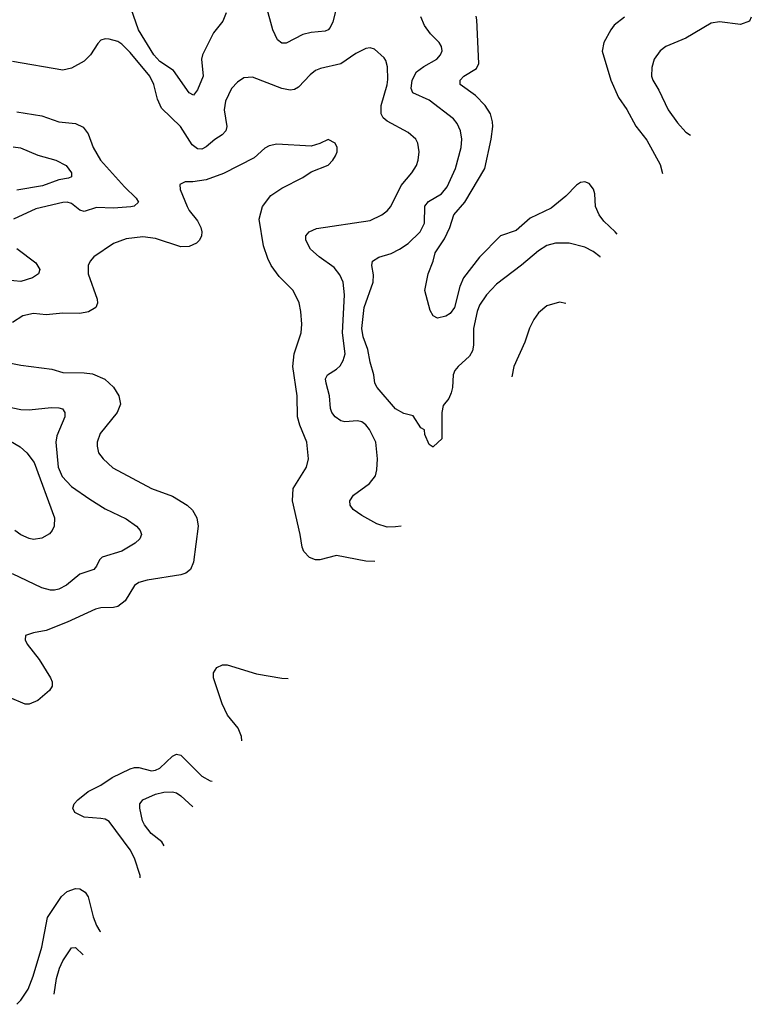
# Model space of a CAD drawing. Header units: inches. Extents: x 1834610 to 2027685, y 642842 to 774116.
# Tile 405 of 632: x 2014224 to 2017701, y 652518 to 657198. Entities that reach past the tile are written whole.
import ezdxf

# ---------------------------------------------------------------- set-up
doc = ezdxf.new("R2010")
doc.units = ezdxf.units.IN
doc.header["$MEASUREMENT"] = 0
doc.layers.add('C0615', color=7, linetype='Continuous')

msp = doc.modelspace()

# ---------------------------------------------------------------- linework, layer by layer
at = {"layer": 'C0615', "color": 5}
for points, elevation in [([(2015727.7, 657250), (2015712.9, 657187.1), (2015700.2, 657159.8), (2015690.8, 657149.2), (2015676.1, 657143.9), (2015610, 657137), (2015570, 657127), (2015490, 657086.2), (2015470, 657085.4), (2015450, 657101.3), (2015426.6, 657150), (2015395.3, 657264.7)], 340), ([(2015205.3, 657230), (2015189, 657190), (2015145.5, 657134.5), (2015092.9, 657030), (2015088.9, 657010), (2015095.5, 656930), (2015070, 656863.6), (2015050, 656839.5), (2015030, 656849.4), (2014955.4, 656955.4), (2014890, 656999.6), (2014862, 657030), (2014788.6, 657150), (2014753.4, 657250)], 340), ([(2016983.5, 656068.6), (2016982.6, 656070), (2016950, 656096.4), (2016910, 656116.9), (2016835.8, 656135.8), (2016770, 656135.6), (2016730, 656125.1), (2016690, 656099.7), (2016608.7, 656031.3), (2016490, 655941), (2016443.2, 655890), (2016410, 655841.3), (2016397.7, 655810), (2016381.1, 655730), (2016380.7, 655650), (2016376.3, 655623.8), (2016361.6, 655598.4), (2016308.1, 655550), (2016292.2, 655530), (2016284.7, 655510), (2016281.5, 655450), (2016275.5, 655424.5), (2016263.4, 655396.6), (2016236.9, 655363.1), (2016230.8, 655330), (2016230, 655206), (2016191.1, 655168.9), (2016190, 655166), (2016170, 655178), (2016150, 655226), (2016148.4, 655248.4), (2016130, 655258), (2016094.6, 655314.6), (2016050, 655326.3), (2016010, 655348.6), (2015922.4, 655450), (2015912.8, 655470), (2015907.4, 655510), (2015889.8, 655569.9), (2015878.9, 655630), (2015856.3, 655690), (2015849.9, 655730), (2015861.2, 655830), (2015903.4, 655950), (2015905.5, 655985.5), (2015897.2, 656030), (2015901.3, 656050), (2015930.7, 656069.3), (2015990, 656086.3), (2016030, 656106.4), (2016070, 656134.5), (2016128.1, 656190), (2016148.7, 656231.3), (2016149.4, 656310.6), (2016166.5, 656333.5), (2016228.7, 656370), (2016256.1, 656403.9), (2016295.4, 656490), (2016322.4, 656590), (2016325.4, 656630), (2016319.4, 656670), (2016304, 656704), (2016286.6, 656726.6), (2016170, 656815.2), (2016092.8, 656850), (2016084.2, 656870), (2016089.2, 656910), (2016110.8, 656949.2), (2016144.7, 656975.3), (2016206.9, 657010), (2016224, 657030), (2016231.3, 657050), (2016229.7, 657070), (2016218, 657090), (2016176.9, 657130), (2016148.3, 657170), (2016130.8, 657210.8)], 340), ([(2017064.5, 656178), (2017054.5, 656190), (2017000.5, 656240.5), (2016977.9, 656270), (2016960.5, 656310), (2016957.9, 656370), (2016951.7, 656391.7), (2016930, 656418.3), (2016910, 656426.9), (2016890, 656423.5), (2016870, 656411.2), (2016820.6, 656359.4), (2016750, 656301.4), (2016650, 656253.7), (2016583.9, 656196.1), (2016509.3, 656170.7), (2016410, 656068.7), (2016333.1, 655970), (2016315.4, 655930), (2016291, 655829), (2016270, 655800.5), (2016250, 655788), (2016210, 655779.3), (2016189.4, 655789.4), (2016175.8, 655815.8), (2016149.7, 655910), (2016165.4, 655990), (2016189.7, 656050), (2016199.4, 656090), (2016243.3, 656156.7), (2016268.7, 656210), (2016288.2, 656270), (2016339.4, 656330), (2016434.7, 656490), (2016465, 656630), (2016472.7, 656690), (2016471.7, 656711.7), (2016461, 656750), (2016436, 656790), (2016390, 656837.3), (2016317.4, 656890), (2016317.2, 656910), (2016335.6, 656930), (2016394.8, 656965.2), (2016406.6, 656990), (2016396.8, 657196.8), (2016393.8, 657213.8)], 320), ([(2017098.7, 657210), (2017050, 657171.1), (2017033.1, 657150), (2017000.3, 657090), (2016992.4, 657047.6), (2017033.5, 656910), (2017070, 656827.2), (2017110.1, 656770.1), (2017152.1, 656692.1), (2017205.5, 656625.5), (2017268.8, 656508.8), (2017278.8, 656467.2)], 320), ([(2017701.3, 657210), (2017693.4, 657190), (2017650, 657175.1), (2017550, 657188), (2017510, 657180.5), (2017390.5, 657110), (2017295.5, 657070), (2017268.6, 657050), (2017240.3, 657010), (2017227.9, 656970), (2017227.6, 656930), (2017233.4, 656910), (2017262.2, 656862.2), (2017306, 656770), (2017350, 656707.4), (2017390, 656662.3), (2017413, 656648.4)], 340), ([(2016036.9, 654791), (2016010, 654786.5), (2015970, 654786.3), (2015921.3, 654801.3), (2015850, 654840.3), (2015809.6, 654870), (2015795.1, 654890), (2015793.3, 654910), (2015810, 654938.4), (2015887.2, 654992.8), (2015915.1, 655030), (2015921.7, 655058.3), (2015924.7, 655110), (2015916.4, 655190), (2015886.9, 655250), (2015870, 655271.2), (2015850, 655285.7), (2015830, 655290.7), (2015770, 655286.2), (2015750, 655290.8), (2015723.1, 655310), (2015708.1, 655330), (2015701, 655350), (2015697, 655410), (2015680.2, 655470), (2015677.8, 655490), (2015687.1, 655510), (2015730, 655536.5), (2015747.4, 655552.6), (2015762, 655578), (2015770.5, 655609.5), (2015758.6, 655710), (2015767.4, 655890), (2015761.4, 655950), (2015745.2, 655985.2), (2015719.6, 656019.5), (2015646.9, 656070), (2015606.6, 656106.6), (2015584.7, 656150), (2015584.7, 656170), (2015599.6, 656190), (2015635.1, 656204.9), (2015890, 656243.6), (2015945.1, 656270), (2015970.7, 656289.3), (2015988.1, 656310), (2016038, 656410), (2016088.3, 656470), (2016110, 656504.9), (2016118, 656530), (2016122.2, 656570), (2016116.4, 656610), (2016106.6, 656630), (2016070, 656662.2), (2015970, 656714.6), (2015951.1, 656731.1), (2015942.4, 656750), (2015942.4, 656790), (2015970, 656887.7), (2015973.1, 656913.1), (2015973, 656973), (2015964.5, 657004.5), (2015956.3, 657016.3), (2015910, 657057.6), (2015890, 657063.6), (2015870, 657061.3), (2015822.3, 657037.7), (2015750, 656988.6), (2015654.2, 656965.8), (2015630, 656955.6), (2015604.1, 656935.8), (2015550, 656877.4), (2015530, 656865.8), (2015510, 656862.3), (2015470, 656870.8), (2015330, 656924), (2015290, 656921.1), (2015259.1, 656900.9), (2015231.6, 656870), (2015202.2, 656810), (2015195.4, 656770), (2015209.3, 656690.7), (2015204.5, 656670), (2015186.5, 656650), (2015151.6, 656628.4), (2015110, 656593.6), (2015090, 656582.9), (2015070, 656583.2), (2015043.6, 656603.6), (2014989, 656690), (2014897.7, 656777.7), (2014879.9, 656819.9), (2014861.3, 656890), (2014842, 656930), (2014750, 657041.6), (2014710, 657081.2), (2014690, 657094.4), (2014650, 657105.8), (2014630, 657106), (2014610, 657099.7), (2014595.1, 657084.9), (2014560.2, 657030), (2014530, 657000.7), (2014470, 656967.8), (2014430, 656958.3), (2014190, 656999.1)], 360), ([(2014210, 656759.6), (2014330, 656740.2), (2014410, 656711.5), (2014490, 656704), (2014526.7, 656686.7), (2014550, 656654.9), (2014573.8, 656590), (2014607.6, 656530), (2014722.7, 656402.7), (2014778.3, 656350), (2014788.4, 656330), (2014768, 656312), (2014751.7, 656308.3), (2014670, 656301.9), (2014590, 656305.7), (2014530, 656286), (2014510, 656291.7), (2014470, 656323.4), (2014450, 656329.8), (2014430, 656329.2), (2014300.7, 656299.2), (2014194.9, 656250)], 360), ([(2015912.3, 654622.8), (2015870, 654623.8), (2015730, 654651), (2015650, 654629.8), (2015630, 654629.7), (2015601.6, 654641.6), (2015575.4, 654670), (2015566.4, 654690), (2015557.1, 654750), (2015521, 654910), (2015524.4, 654970), (2015587.6, 655070), (2015597.4, 655110), (2015588.5, 655190), (2015555.5, 655270), (2015544.6, 655310), (2015542.2, 655410), (2015522.5, 655550), (2015528.8, 655610), (2015561.7, 655710), (2015565.4, 655750), (2015560.5, 655810), (2015552.1, 655852.1), (2015523.5, 655910), (2015457.7, 655977.7), (2015419.7, 656030), (2015403.3, 656063.3), (2015383.3, 656123.3), (2015362.7, 656250), (2015377.7, 656310), (2015418.2, 656361.8), (2015470, 656397.6), (2015570, 656447.7), (2015610, 656474), (2015690, 656506.8), (2015713.2, 656530), (2015725.2, 656550), (2015733.2, 656570), (2015733.2, 656590), (2015724, 656610), (2015690, 656629), (2015650, 656609.2), (2015610, 656596), (2015446.8, 656606.8), (2015410, 656598.4), (2015390, 656586.6), (2015339.4, 656540.6), (2015193.2, 656466.8), (2015110, 656437.1), (2015046.6, 656426.6), (2015010, 656426.6), (2014985.5, 656414.5), (2014986.4, 656390), (2015019.5, 656310), (2015030.4, 656290), (2015070, 656242.4), (2015084.9, 656210), (2015090.2, 656190), (2015088.6, 656170), (2015079.3, 656150), (2015064.4, 656135.6), (2015030, 656119.8), (2014990, 656117.7), (2014870, 656158.2), (2014810, 656165.8), (2014730, 656155.8), (2014670, 656134.5), (2014577, 656070), (2014559.5, 656050), (2014550.3, 656030), (2014550.2, 655990), (2014593.1, 655870), (2014593.7, 655850), (2014586, 655830), (2014551.2, 655808.8), (2014510, 655800.9), (2014430, 655802.2), (2014350, 655794.7), (2014290, 655800.4), (2014238.8, 655790), (2014190, 655758.4)], 380), ([(2014193.2, 656593.3), (2014228.4, 656588.4), (2014310, 656553.8), (2014396.4, 656530), (2014445.3, 656505.3), (2014470.3, 656469.7), (2014470.3, 656450), (2014455.8, 656444.2), (2014410, 656437), (2014332.3, 656407.7), (2014210, 656386.9)], 340), ([(2014210.3, 656110), (2014301.3, 656041.3), (2014319.5, 656010), (2014314.4, 655990), (2014285.5, 655970), (2014230, 655952.7), (2014094.3, 655965.7)], 360), ([(2016819.9, 655847.9), (2016790, 655855.1), (2016730, 655836.9), (2016690, 655803.7), (2016667.7, 655772.3), (2016647.8, 655732.2), (2016624.9, 655664.9), (2016572.4, 655550), (2016562.7, 655500.7)], 360), ([(2014158, 655570), (2014230, 655555.6), (2014376.3, 655536.3), (2014430, 655520.9), (2014530, 655519.6), (2014570, 655513.6), (2014629.4, 655489.4), (2014670, 655450.3), (2014696.2, 655410), (2014703.2, 655370), (2014687.8, 655330), (2014606.5, 655230), (2014593.1, 655190), (2014591.7, 655170), (2014599.4, 655139.4), (2014620.4, 655110), (2014666.8, 655066.8), (2014850, 654968.9), (2014950, 654933.1), (2015019.5, 654890), (2015045.6, 654865.6), (2015066, 654830), (2015073.2, 654790), (2015050, 654619), (2015035.4, 654584.6), (2015013.5, 654566.5), (2014990, 654558.4), (2014830, 654533.5), (2014790, 654522), (2014770, 654508), (2014724.9, 654435.1), (2014690, 654409), (2014670, 654403.4), (2014610, 654401.6), (2014584.3, 654395.7), (2014450, 654334.2), (2014350, 654294.3), (2014290, 654282.9), (2014252, 654270), (2014250.7, 654250), (2014259.3, 654230), (2014317.1, 654157.1), (2014370.3, 654070), (2014378.3, 654050), (2014378.8, 654030), (2014366.7, 654010), (2014310, 653961.5), (2014270, 653943.8), (2014250, 653943.8), (2014176.3, 653976.3)], 380), ([(2013950, 655403.2), (2014230, 655344.3), (2014270, 655343.8), (2014374.5, 655354.5), (2014410, 655353.4), (2014427.8, 655347.8), (2014438.8, 655330), (2014439.2, 655310), (2014401.1, 655219), (2014395.7, 655190), (2014407.9, 655070), (2014425.7, 655025.7), (2014470, 654979), (2014557.9, 654917.9), (2014630, 654872.2), (2014730, 654824.7), (2014779.5, 654790), (2014796.4, 654770), (2014802.4, 654750), (2014795.5, 654730), (2014772.4, 654710), (2014710, 654670.7), (2014617, 654643.1), (2014604, 654630), (2014590, 654599.5), (2014576.1, 654583.9), (2014510, 654561.8), (2014446, 654510), (2014410, 654490.7), (2014390, 654486.8), (2014370, 654485.8), (2014330, 654496.5), (2014190, 654564.2)], 360), ([(2014153.7, 655210), (2014227, 655167), (2014258.7, 655138.7), (2014293.3, 655093.3), (2014390.4, 654829.6), (2014388.4, 654790), (2014378, 654770), (2014365.5, 654754.5), (2014330, 654733.6), (2014290, 654726.9), (2014270, 654731.2), (2014230, 654749.7), (2014200.9, 654770)], 340), ([(2015280.3, 653769.8), (2015278.4, 653790), (2015262, 653830), (2015212.6, 653892.6), (2015186.5, 653946.5), (2015146, 654070), (2015146.1, 654093.9), (2015161.4, 654118.6), (2015188.5, 654131.5), (2015210, 654130.8), (2015350, 654088.3), (2015470, 654067.3), (2015500.4, 654066.9)], 380), ([(2014797.4, 653118), (2014796.4, 653130), (2014770, 653211.8), (2014750, 653251.1), (2014650, 653386), (2014630, 653397.1), (2014610, 653401), (2014530, 653407.4), (2014485.7, 653430), (2014476.8, 653450), (2014483.5, 653470), (2014500.9, 653490), (2014550, 653528.6), (2014610, 653558.9), (2014664.1, 653595.9), (2014750, 653636.6), (2014770, 653643.2), (2014790, 653642.8), (2014850, 653628), (2014870, 653630.2), (2014890, 653640.2), (2014950, 653697.7), (2014970, 653706), (2014990, 653702), (2015090, 653601.5), (2015130, 653579.6), (2015138.5, 653578.5)], 380), ([(2014910.8, 653271.1), (2014899.4, 653290), (2014849, 653330), (2014817.4, 653370), (2014807.8, 653390), (2014795.4, 653450), (2014795.1, 653470), (2014800.9, 653479.1), (2014809.6, 653490), (2014870, 653516.2), (2014910, 653526.6), (2014950, 653527.5), (2014970, 653522.2), (2014990, 653509.3), (2015047.5, 653455.6)], 360), ([(2014210, 652517.6), (2014230, 652537.6), (2014264.5, 652590), (2014287.9, 652652.1), (2014329.1, 652790), (2014355.7, 652930), (2014423.5, 653030), (2014450, 653053.2), (2014490, 653068), (2014510, 653066.5), (2014535.6, 653050), (2014550, 653027.7), (2014573.9, 652933.9), (2014590, 652892.7), (2014605.8, 652865.8), (2014608.7, 652863.3)], 380), ([(2014388.2, 652565.7), (2014399.1, 652640.9), (2014413.4, 652690), (2014430, 652724.4), (2014470, 652785.3), (2014490, 652787.4), (2014526.6, 652752.4)], 360)]:
    msp.add_lwpolyline(points, dxfattribs=dict(at, elevation=elevation))

doc.saveas('drawing.dxf')
